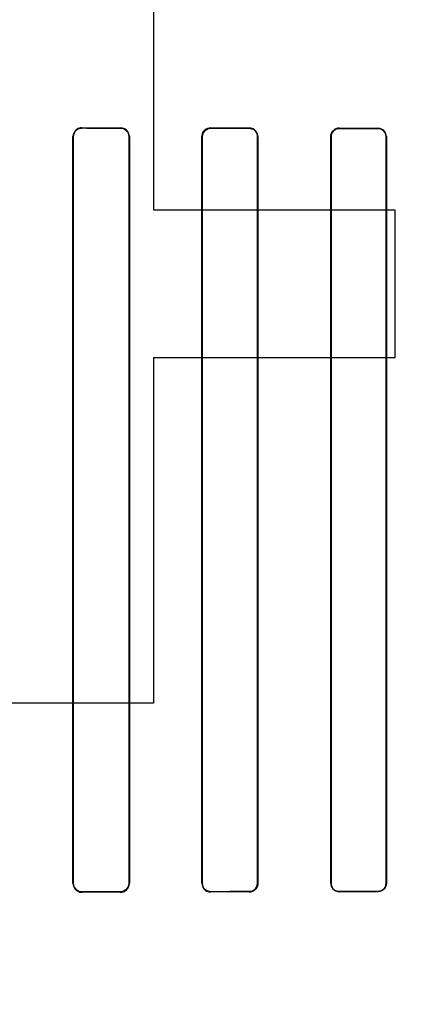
# Model space of a CAD drawing. Header units: millimetres. Extents: x 0 to 297, y 0 to 210.
# Tile 357 of 455: x 242.338 to 242.446, y 157.272 to 157.54. Entities that reach past the tile are written whole.
import ezdxf

# ---------------------------------------------------------------- set-up
doc = ezdxf.new("R2010")
doc.units = ezdxf.units.MM
doc.header["$LTSCALE"] = 16.335
doc.layers.get('0').update_dxf_attribs({"linetype": 'CONTINUOUS'})
for name, color, linetype in [('AXES_REF', 7, 'CONTINUOUS'), ('INTFCLR_1', 7, 'CONTINUOUS'), ('INTFCLR_72935', 7, 'CONTINUOUS')]:
    doc.layers.add(name, color=color, linetype=linetype)

msp = doc.modelspace()

# ---------------------------------------------------------------- linework, layer by layer
at = {"color": 7, "linetype": 'Continuous'}
for p, q in [((242.37485, 157.66898), (242.37485, 157.48802)), ((242.37485, 157.48802), (242.44047, 157.48802)), ((242.44047, 157.48802), (242.44047, 157.44781)), ((242.37485, 157.44781), (242.37485, 157.35398)), ((242.44047, 157.44781), (242.37485, 157.44781)), ((242.37485, 157.35398), (242.33547, 157.35398))]:
    msp.add_line(p, q, dxfattribs=at)
for radius in [6.78708, 6.7865, 6.74304]:
    msp.add_circle((241.48891, 154.71148), radius, dxfattribs=at)
msp.add_arc((241.48891, 154.71148), 6.72, 278.277129, 261.722871, dxfattribs=at)
at = {"layer": 'AXES_REF', "color": 9, "linetype": 'Continuous'}
msp.add_circle((241.48891, 154.71148), 4.15, dxfattribs=at)
at = {"layer": 'AXES_REF', "color": 7, "linetype": 'Continuous'}
msp.add_arc((241.48891, 154.71148), 6.874, 113.082685, 66.917315, dxfattribs=at)
at = {"layer": 'AXES_REF', "color": 9, "linetype": 'Continuous'}
msp.add_arc((241.48891, 154.71148), 6.19116, 94.411812, 85.588188, dxfattribs=at)
at = {"layer": 'INTFCLR_1', "color": 9, "linetype": 'Continuous'}
for p, q in [((242.35536, 157.51031), (242.35536, 157.5104)), ((242.36586, 157.51037), (242.36586, 157.51029)), ((242.39036, 157.51025), (242.39036, 157.51033)), ((242.40086, 157.51031), (242.40086, 157.51023)), ((242.42536, 157.5102), (242.42536, 157.51027)), ((242.43586, 157.51026), (242.43586, 157.51018)), ((242.35292, 157.50797), (242.35301, 157.50797)), ((242.36817, 157.50797), (242.36826, 157.50797)), ((242.38799, 157.50797), (242.38807, 157.50797)), ((242.40311, 157.50797), (242.40319, 157.50797)), ((242.42305, 157.50797), (242.42313, 157.50797)), ((242.43807, 157.50797), (242.43815, 157.50797)), ((242.35301, 157.30497), (242.35292, 157.30497)), ((242.36826, 157.30497), (242.36817, 157.30497)), ((242.38807, 157.30497), (242.38799, 157.30497)), ((242.40319, 157.30497), (242.40311, 157.30497)), ((242.42313, 157.30497), (242.42305, 157.30497)), ((242.43815, 157.30497), (242.43807, 157.30497)), ((242.35536, 157.30254), (242.35536, 157.30263)), ((242.36586, 157.30265), (242.36586, 157.30256)), ((242.39036, 157.30261), (242.39036, 157.30269)), ((242.40086, 157.30271), (242.40086, 157.30263)), ((242.42536, 157.30266), (242.42536, 157.30274)), ((242.43586, 157.30275), (242.43586, 157.30268))]:
    msp.add_line(p, q, dxfattribs=at)
at = {"layer": 'INTFCLR_1', "color": 6, "linetype": 'Continuous'}
for p, q in [((242.35292, 157.50797), (242.35292, 157.30497)), ((242.35301, 157.50797), (242.35301, 157.30497)), ((242.36817, 157.30497), (242.36817, 157.50797)), ((242.36826, 157.30497), (242.36826, 157.50797)), ((242.38799, 157.50797), (242.38799, 157.30497)), ((242.38807, 157.50797), (242.38807, 157.30497)), ((242.40311, 157.30497), (242.40311, 157.50797)), ((242.40319, 157.30497), (242.40319, 157.50797)), ((242.42305, 157.50797), (242.42305, 157.30497)), ((242.42313, 157.50797), (242.42313, 157.30497)), ((242.43807, 157.30497), (242.43807, 157.50797)), ((242.43815, 157.30497), (242.43815, 157.50797))]:
    msp.add_line(p, q, dxfattribs=at)
for centre, major_axis, start_param, end_param in [((242.55311, 157.51147), (0.36509, 0), -2.143198, -2.109347), ((242.55311, 157.51147), (0.38609, 0), -2.10853, -2.077154), ((242.55311, 157.51147), (0.36509, 0), -2.032847, -2.000965), ((242.55311, 157.51147), (0.38609, 0), -2.005937, -1.976148), ((242.55311, 157.51147), (0.36509, 0), -1.928279, -1.897747), ((242.55311, 157.51147), (0.38609, 0), -1.908037, -1.879358), ((242.55311, 157.30147), (0.38609, 0), 2.077154, 2.10853), ((242.55311, 157.30147), (0.36509, 0), 2.109347, 2.143198), ((242.55311, 157.30147), (0.38609, 0), 1.976148, 2.005937), ((242.55311, 157.30147), (0.36509, 0), 2.000965, 2.032847), ((242.55311, 157.30147), (0.38609, 0), 1.879358, 1.908037), ((242.55311, 157.30147), (0.36509, 0), 1.897747, 1.928279)]:
    msp.add_ellipse(centre, major_axis=major_axis, ratio=0.003491, start_param=start_param, end_param=end_param, dxfattribs=at)
for points, knots in [([(242.35536, 157.5104), (242.3549, 157.5104), (242.35365, 157.51006), (242.35292, 157.50875), (242.35292, 157.50797)], [0, 0, 0, 0, 0.365847, 1, 1, 1, 1]), ([(242.35536, 157.51031), (242.35479, 157.51031), (242.35355, 157.50985), (242.35301, 157.5086), (242.35301, 157.50797)], [0, 0, 0, 0, 0.47417, 1, 1, 1, 1]), ([(242.36826, 157.50797), (242.36826, 157.50849), (242.36785, 157.50975), (242.36656, 157.51037), (242.36586, 157.51037)], [0, 0, 0, 0, 0.424164, 1, 1, 1, 1]), ([(242.36817, 157.50797), (242.36817, 157.50847), (242.36778, 157.50969), (242.36653, 157.51029), (242.36586, 157.51029)], [0, 0, 0, 0, 0.426865, 1, 1, 1, 1]), ([(242.39036, 157.51033), (242.38979, 157.51033), (242.38854, 157.50987), (242.38799, 157.50861), (242.38799, 157.50797)], [0, 0, 0, 0, 0.467062, 1, 1, 1, 1]), ([(242.39036, 157.51025), (242.3899, 157.51025), (242.38871, 157.5099), (242.38807, 157.50867), (242.38807, 157.50797)], [0, 0, 0, 0, 0.396507, 1, 1, 1, 1]), ([(242.40319, 157.50797), (242.40319, 157.50848), (242.40279, 157.50971), (242.40153, 157.51031), (242.40086, 157.51031)], [0, 0, 0, 0, 0.432834, 1, 1, 1, 1]), ([(242.40311, 157.50797), (242.40311, 157.50847), (242.40272, 157.50965), (242.40151, 157.51023), (242.40086, 157.51023)], [0, 0, 0, 0, 0.434514, 1, 1, 1, 1]), ([(242.42536, 157.51027), (242.42482, 157.51028), (242.4236, 157.50984), (242.42305, 157.5086), (242.42305, 157.50797)], [0, 0, 0, 0, 0.459211, 1, 1, 1, 1]), ([(242.42536, 157.5102), (242.42477, 157.5102), (242.42359, 157.50971), (242.42313, 157.50852), (242.42313, 157.50797)], [0, 0, 0, 0, 0.511255, 1, 1, 1, 1]), ([(242.43815, 157.50797), (242.43815, 157.50848), (242.43774, 157.50969), (242.43651, 157.51026), (242.43586, 157.51026)], [0, 0, 0, 0, 0.439306, 1, 1, 1, 1]), ([(242.43807, 157.50797), (242.43807, 157.50847), (242.43767, 157.50964), (242.43648, 157.51018), (242.43586, 157.51018)], [0, 0, 0, 0, 0.445822, 1, 1, 1, 1]), ([(242.35292, 157.30497), (242.35292, 157.30445), (242.35333, 157.30318), (242.35464, 157.30254), (242.35536, 157.30254)], [0, 0, 0, 0, 0.419413, 1, 1, 1, 1]), ([(242.35301, 157.30497), (242.35301, 157.30446), (242.35341, 157.30323), (242.35467, 157.30262), (242.35536, 157.30263)], [0, 0, 0, 0, 0.422805, 1, 1, 1, 1]), ([(242.36586, 157.30265), (242.36633, 157.30265), (242.36754, 157.30301), (242.36817, 157.30426), (242.36817, 157.30497)], [0, 0, 0, 0, 0.401644, 1, 1, 1, 1]), ([(242.36586, 157.30256), (242.36644, 157.30256), (242.36771, 157.30304), (242.36826, 157.30432), (242.36826, 157.30497)], [0, 0, 0, 0, 0.47334, 1, 1, 1, 1]), ([(242.38799, 157.30497), (242.38799, 157.30445), (242.3884, 157.30321), (242.38967, 157.30261), (242.39036, 157.30261)], [0, 0, 0, 0, 0.429291, 1, 1, 1, 1]), ([(242.38807, 157.30497), (242.38807, 157.30447), (242.38847, 157.30327), (242.3897, 157.30269), (242.39036, 157.30269)], [0, 0, 0, 0, 0.431437, 1, 1, 1, 1]), ([(242.40086, 157.30271), (242.40131, 157.30271), (242.40248, 157.30305), (242.40311, 157.30427), (242.40311, 157.30497)], [0, 0, 0, 0, 0.393954, 1, 1, 1, 1]), ([(242.40086, 157.30263), (242.40141, 157.30263), (242.40264, 157.30308), (242.40319, 157.30433), (242.40319, 157.30497)], [0, 0, 0, 0, 0.463766, 1, 1, 1, 1]), ([(242.42305, 157.30497), (242.42305, 157.30445), (242.42346, 157.30324), (242.42469, 157.30266), (242.42536, 157.30266)], [0, 0, 0, 0, 0.436747, 1, 1, 1, 1]), ([(242.42313, 157.30497), (242.42313, 157.30447), (242.42352, 157.3033), (242.42472, 157.30274), (242.42536, 157.30274)], [0, 0, 0, 0, 0.438001, 1, 1, 1, 1]), ([(242.43586, 157.30275), (242.43643, 157.30275), (242.43761, 157.30324), (242.43807, 157.30441), (242.43807, 157.30497)], [0, 0, 0, 0, 0.509133, 1, 1, 1, 1]), ([(242.43815, 157.30497), (242.43815, 157.30445), (242.43773, 157.30324), (242.4365, 157.30268), (242.43586, 157.30268)], [0, 0, 0, 0, 0.444674, 1, 1, 1, 1])]:
    msp.add_open_spline(points, degree=3, knots=knots, dxfattribs=at)
at = {"layer": 'INTFCLR_72935', "color": 9, "linetype": 'Continuous'}
for p, q in [((242.35536, 157.5104), (242.35536, 157.51031)), ((242.36586, 157.51029), (242.36586, 157.51037)), ((242.39036, 157.51033), (242.39036, 157.51025)), ((242.40086, 157.51023), (242.40086, 157.51031)), ((242.42536, 157.51027), (242.42536, 157.5102)), ((242.43586, 157.51018), (242.43586, 157.51026)), ((242.35301, 157.50797), (242.35292, 157.50797)), ((242.36826, 157.50797), (242.36817, 157.50797)), ((242.38807, 157.50797), (242.38799, 157.50797)), ((242.40319, 157.50797), (242.40311, 157.50797)), ((242.42313, 157.50797), (242.42305, 157.50797)), ((242.43815, 157.50797), (242.43807, 157.50797)), ((242.35292, 157.30497), (242.35301, 157.30497)), ((242.36817, 157.30497), (242.36826, 157.30497)), ((242.38799, 157.30497), (242.38807, 157.30497)), ((242.40311, 157.30497), (242.40319, 157.30497)), ((242.42305, 157.30497), (242.42313, 157.30497)), ((242.43807, 157.30497), (242.43815, 157.30497)), ((242.35536, 157.30263), (242.35536, 157.30254)), ((242.36586, 157.30256), (242.36586, 157.30265)), ((242.39036, 157.30269), (242.39036, 157.30261)), ((242.40086, 157.30263), (242.40086, 157.30271)), ((242.42536, 157.30274), (242.42536, 157.30266)), ((242.43586, 157.30268), (242.43586, 157.30275))]:
    msp.add_line(p, q, dxfattribs=at)
at = {"layer": 'INTFCLR_72935', "color": 6, "linetype": 'Continuous'}
for p, q in [((242.35292, 157.30497), (242.35292, 157.50797)), ((242.35301, 157.30497), (242.35301, 157.50797)), ((242.36817, 157.50797), (242.36817, 157.30497)), ((242.36826, 157.50797), (242.36826, 157.30497)), ((242.38799, 157.30497), (242.38799, 157.50797)), ((242.38807, 157.30497), (242.38807, 157.50797)), ((242.40311, 157.50797), (242.40311, 157.30497)), ((242.40319, 157.50797), (242.40319, 157.30497)), ((242.42305, 157.30497), (242.42305, 157.50797)), ((242.42313, 157.30497), (242.42313, 157.50797)), ((242.43807, 157.50797), (242.43807, 157.30497)), ((242.43815, 157.50797), (242.43815, 157.30497))]:
    msp.add_line(p, q, dxfattribs=at)
for centre, major_axis, start_param, end_param in [((242.55311, 157.51147), (0.36509, 0), -2.143198, -2.109347), ((242.55311, 157.51147), (0.38609, 0), -2.10853, -2.077154), ((242.55311, 157.51147), (0.36509, 0), -2.032847, -2.000965), ((242.55311, 157.51147), (0.38609, 0), -2.005937, -1.976148), ((242.55311, 157.51147), (0.36509, 0), -1.928279, -1.897747), ((242.55311, 157.51147), (0.38609, 0), -1.908037, -1.879358), ((242.55311, 157.30147), (0.38609, 0), 2.077154, 2.10853), ((242.55311, 157.30147), (0.36509, 0), 2.109347, 2.143198), ((242.55311, 157.30147), (0.38609, 0), 1.976148, 2.005937), ((242.55311, 157.30147), (0.36509, 0), 2.000965, 2.032847), ((242.55311, 157.30147), (0.38609, 0), 1.879358, 1.908037), ((242.55311, 157.30147), (0.36509, 0), 1.897747, 1.928279)]:
    msp.add_ellipse(centre, major_axis=major_axis, ratio=0.003491, start_param=start_param, end_param=end_param, dxfattribs=at)
for points, knots in [([(242.35536, 157.5104), (242.35489, 157.5104), (242.35363, 157.51005), (242.35292, 157.50874), (242.35292, 157.50797)], [0, 0, 0, 0, 0.376214, 1, 1, 1, 1]), ([(242.35301, 157.50797), (242.35301, 157.50848), (242.35341, 157.50971), (242.35467, 157.51031), (242.35536, 157.51031)], [0, 0, 0, 0, 0.426616, 1, 1, 1, 1]), ([(242.36826, 157.50797), (242.36826, 157.50849), (242.36785, 157.50975), (242.36656, 157.51037), (242.36586, 157.51037)], [0, 0, 0, 0, 0.425926, 1, 1, 1, 1]), ([(242.36586, 157.51029), (242.36634, 157.51029), (242.36755, 157.50991), (242.36817, 157.50867), (242.36817, 157.50797)], [0, 0, 0, 0, 0.409084, 1, 1, 1, 1]), ([(242.38799, 157.50797), (242.38799, 157.50848), (242.3884, 157.50972), (242.38967, 157.51033), (242.39036, 157.51033)], [0, 0, 0, 0, 0.429291, 1, 1, 1, 1]), ([(242.38807, 157.50797), (242.38807, 157.50848), (242.38848, 157.50967), (242.3897, 157.51025), (242.39036, 157.51025)], [0, 0, 0, 0, 0.436653, 1, 1, 1, 1]), ([(242.40319, 157.50797), (242.40319, 157.50849), (242.40278, 157.50972), (242.40153, 157.51031), (242.40086, 157.51031)], [0, 0, 0, 0, 0.43647, 1, 1, 1, 1]), ([(242.40086, 157.51023), (242.40132, 157.51023), (242.40249, 157.50987), (242.40311, 157.50866), (242.40311, 157.50797)], [0, 0, 0, 0, 0.400765, 1, 1, 1, 1]), ([(242.42305, 157.50797), (242.42305, 157.50848), (242.42346, 157.50969), (242.42469, 157.51028), (242.42536, 157.51027)], [0, 0, 0, 0, 0.436745, 1, 1, 1, 1]), ([(242.42313, 157.50797), (242.42313, 157.50847), (242.42353, 157.50965), (242.42472, 157.5102), (242.42536, 157.5102)], [0, 0, 0, 0, 0.443691, 1, 1, 1, 1]), ([(242.43815, 157.50797), (242.43815, 157.50849), (242.43773, 157.50969), (242.4365, 157.51026), (242.43586, 157.51026)], [0, 0, 0, 0, 0.444674, 1, 1, 1, 1]), ([(242.43586, 157.51018), (242.43644, 157.51018), (242.43761, 157.50969), (242.43807, 157.50852), (242.43807, 157.50797)], [0, 0, 0, 0, 0.512923, 1, 1, 1, 1]), ([(242.35292, 157.30497), (242.35292, 157.30445), (242.35333, 157.30317), (242.35464, 157.30254), (242.35536, 157.30254)], [0, 0, 0, 0, 0.422387, 1, 1, 1, 1]), ([(242.35536, 157.30263), (242.35479, 157.30262), (242.35355, 157.30309), (242.35301, 157.30434), (242.35301, 157.30497)], [0, 0, 0, 0, 0.47417, 1, 1, 1, 1]), ([(242.36817, 157.30497), (242.36817, 157.30446), (242.36777, 157.30324), (242.36653, 157.30265), (242.36586, 157.30265)], [0, 0, 0, 0, 0.429388, 1, 1, 1, 1]), ([(242.36586, 157.30256), (242.36631, 157.30256), (242.36755, 157.3029), (242.36826, 157.3042), (242.36826, 157.30497)], [0, 0, 0, 0, 0.370654, 1, 1, 1, 1]), ([(242.38799, 157.30497), (242.38799, 157.30445), (242.38841, 157.30321), (242.38968, 157.30261), (242.39036, 157.30261)], [0, 0, 0, 0, 0.434167, 1, 1, 1, 1]), ([(242.39036, 157.30269), (242.38989, 157.30269), (242.3887, 157.30305), (242.38807, 157.30428), (242.38807, 157.30497)], [0, 0, 0, 0, 0.404563, 1, 1, 1, 1]), ([(242.40319, 157.30497), (242.40319, 157.30445), (242.40279, 157.30322), (242.40153, 157.30263), (242.40086, 157.30263)], [0, 0, 0, 0, 0.432833, 1, 1, 1, 1]), ([(242.40311, 157.30497), (242.40311, 157.30446), (242.40271, 157.30328), (242.4015, 157.30271), (242.40086, 157.30271)], [0, 0, 0, 0, 0.438506, 1, 1, 1, 1]), ([(242.42305, 157.30497), (242.42305, 157.30445), (242.42346, 157.30323), (242.4247, 157.30266), (242.42536, 157.30266)], [0, 0, 0, 0, 0.443145, 1, 1, 1, 1]), ([(242.42536, 157.30274), (242.42491, 157.30274), (242.42374, 157.30308), (242.42313, 157.30429), (242.42313, 157.30497)], [0, 0, 0, 0, 0.397667, 1, 1, 1, 1]), ([(242.43815, 157.30497), (242.43815, 157.30446), (242.43774, 157.30325), (242.43651, 157.30268), (242.43586, 157.30268)], [0, 0, 0, 0, 0.439306, 1, 1, 1, 1]), ([(242.43807, 157.30497), (242.43807, 157.30447), (242.43767, 157.3033), (242.43648, 157.30275), (242.43586, 157.30275)], [0, 0, 0, 0, 0.445822, 1, 1, 1, 1])]:
    msp.add_open_spline(points, degree=3, knots=knots, dxfattribs=at)

doc.saveas('drawing.dxf')
